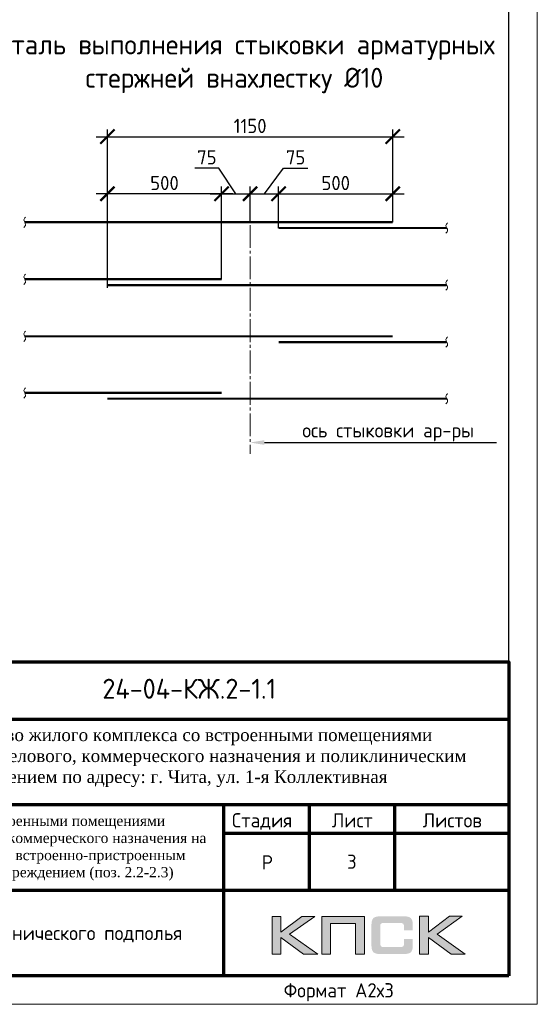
# Model space of a CAD drawing. Header units: millimetres. Extents: x 376598 to 1249954, y -318491 to -22134.
# Tile 303 of 444: x 694126 to 703195, y -81534 to -64275. Entities that reach past the tile are written whole.
import ezdxf
from ezdxf import colors
from ezdxf.entities.mleader import LeaderData, LeaderLine
from ezdxf.enums import TextEntityAlignment as Align
from ezdxf.math import Vec2, Vec3

# ---------------------------------------------------------------- set-up
doc = ezdxf.new("R2010")
doc.units = ezdxf.units.MM
doc.linetypes.add('______5', pattern=[1100, 800, -100, 100, -100])
for name, color, linetype, lineweight in [('0.20 __', 4, 'Continuous', 20), ('Арматура', 152, 'Continuous', 40), ('Выноски', 20, 'Continuous', 20), ('Каркасы ригель', 3, 'Continuous', 0), ('Оси', 40, '______5', 18), ('размер', 1, 'Continuous', 25), ('РАЗМЕРЫ', 1, 'Continuous', 9), ('Рамка', 7, 'Continuous', 70), ('Текст', 7, 'Continuous', 25), ('ТОНКИЕ', 7, 'Continuous', 9), ('Узлы', 7, 'Continuous', 0)]:
    doc.layers.add(name, color=color, linetype=linetype, lineweight=lineweight)
for name, color, linetype in [('PDF _S_NET_PROFILE_AXIS', 7, 'Continuous'), ('PDF7_Text', 7, 'Continuous'), ('PDF8_Text', 7, 'Continuous'), ('Рамка печать', 7, 'Continuous'), ('ТОЛСТЫЕ_ОСНОВНЫЕ', 6, 'Continuous')]:
    doc.layers.add(name, color=color, linetype=linetype)
doc.styles.add('GOST-2.304_Type-B', font='GOST_Common.ttf')
doc.styles.add('PDF Times New Roman', font='times.ttf')
doc.styles.add('style1', font='GOST_Common.ttf', dxfattribs={"height": 500})
doc.styles.add('ГОСТ', font='GOST_Common.ttf')
doc.styles.add('Украинский', font='isocpeur.ttf', dxfattribs={"oblique": 12})
doc.dimstyles.new('5х', dxfattribs={"dimscale": 100, "dimtxt": 2.5, "dimasz": 2.5, "dimexe": 1.25, "dimexo": 0, "dimtad": 1, "dimdec": 0, "dimlfac": 0.2, "dimtxsty": 'GOST-2.304_Type-B', "dimblk": 'ARCHTICK', "dimcen": 2.5, "dimdle": 2, "dimadec": 0, "dimazin": 2, "dimtfac": 0.75, "dimtdec": 0, "dimtmove": 1, "dimatfit": 3, "dimfxl": 1, "dimtolj": 1, "dimarcsym": 1})

# ---------------------------------------------------------------- blocks, each defined once
blk = doc.blocks.new('_ArchTick')
at = {"color": 0, "linetype": 'ByBlock', "const_width": 0.15}
blk.add_lwpolyline([(-0.5, -0.5), (0.5, 0.5)], dxfattribs=at)
blk = doc.blocks.new('*D1966')
at = {"layer": 'DEFPOINTS', "color": 0, "linetype": 'Continuous', "lineweight": 0, "transparency": 16777216}
for p in [(700663, -66326), (700663, -67269), (695663, -68978)]:
    blk.add_point(p, dxfattribs=at)
at = {"layer": 'РАЗМЕРЫ', "color": 0, "linetype": 'Continuous', "lineweight": -2, "transparency": 16777216}
for p, q in [((695663, -68978), (695663, -66201)), ((700663, -67269), (700663, -66201)), ((695463, -66326), (700863, -66326))]:
    blk.add_line(p, q, dxfattribs=at)
at = {"layer": 'РАЗМЕРЫ', "color": 0, "linetype": 'Continuous', "lineweight": -2, "transparency": 16777216, "xscale": 250, "yscale": 250, "zscale": 250, "rotation": 180}
blk.add_blockref('_ArchTick', (695663, -66326), dxfattribs=at)
at = {"layer": 'РАЗМЕРЫ', "color": 0, "linetype": 'Continuous', "lineweight": -2, "transparency": 16777216, "xscale": 250, "yscale": 250, "zscale": 250}
blk.add_blockref('_ArchTick', (700663, -66326), dxfattribs=at)
at = {"layer": 'РАЗМЕРЫ', "color": 0, "linetype": 'Continuous', "lineweight": 0, "transparency": 16777216, "insert": (698163, -66138), "char_height": 250, "attachment_point": 5, "style": 'GOST-2.304_Type-B'}
blk.add_mtext('\\A1;1150', dxfattribs=at)
blk = doc.blocks.new('*D1967')
at = {"layer": 'DEFPOINTS', "color": 0, "linetype": 'Continuous', "lineweight": 0, "transparency": 16777216}
for p in [(695663, -67326), (695663, -67826), (697663, -68826)]:
    blk.add_point(p, dxfattribs=at)
at = {"layer": 'РАЗМЕРЫ', "color": 0, "linetype": 'Continuous', "lineweight": -2, "transparency": 16777216}
for p, q in [((695663, -67826), (695663, -67201)), ((697663, -68826), (697663, -67201)), ((697863, -67326), (695463, -67326))]:
    blk.add_line(p, q, dxfattribs=at)
at = {"layer": 'РАЗМЕРЫ', "color": 0, "linetype": 'Continuous', "lineweight": -2, "transparency": 16777216, "xscale": 250, "yscale": 250, "zscale": 250, "rotation": 180}
blk.add_blockref('_ArchTick', (695663, -67326), dxfattribs=at)
at = {"layer": 'РАЗМЕРЫ', "color": 0, "linetype": 'Continuous', "lineweight": -2, "transparency": 16777216, "xscale": 250, "yscale": 250, "zscale": 250}
blk.add_blockref('_ArchTick', (697663, -67326), dxfattribs=at)
at = {"layer": 'РАЗМЕРЫ', "color": 0, "linetype": 'Continuous', "lineweight": 0, "transparency": 16777216, "insert": (696663, -67138), "char_height": 250, "attachment_point": 5, "style": 'GOST-2.304_Type-B'}
blk.add_mtext('\\A1;500', dxfattribs=at)
blk = doc.blocks.new('*D1968')
at = {"layer": 'DEFPOINTS', "color": 0, "linetype": 'Continuous', "lineweight": 0, "transparency": 16777216}
for p in [(700663, -67326), (700663, -67826), (698663, -67927)]:
    blk.add_point(p, dxfattribs=at)
at = {"layer": 'РАЗМЕРЫ', "color": 0, "linetype": 'Continuous', "lineweight": -2, "transparency": 16777216}
for p, q in [((698663, -67927), (698663, -67201)), ((700663, -67826), (700663, -67201)), ((698463, -67326), (700863, -67326))]:
    blk.add_line(p, q, dxfattribs=at)
at = {"layer": 'РАЗМЕРЫ', "color": 0, "linetype": 'Continuous', "lineweight": -2, "transparency": 16777216, "xscale": 250, "yscale": 250, "zscale": 250, "rotation": 180}
blk.add_blockref('_ArchTick', (698663, -67326), dxfattribs=at)
at = {"layer": 'РАЗМЕРЫ', "color": 0, "linetype": 'Continuous', "lineweight": -2, "transparency": 16777216, "xscale": 250, "yscale": 250, "zscale": 250}
blk.add_blockref('_ArchTick', (700663, -67326), dxfattribs=at)
at = {"layer": 'РАЗМЕРЫ', "color": 0, "linetype": 'Continuous', "lineweight": 0, "transparency": 16777216, "insert": (699663, -67138), "char_height": 250, "attachment_point": 5, "style": 'GOST-2.304_Type-B'}
blk.add_mtext('\\A1;500', dxfattribs=at)
blk = doc.blocks.new('*D1969')
at = {"layer": 'DEFPOINTS', "color": 0, "linetype": 'Continuous', "lineweight": 0, "transparency": 16777216}
for p in [(698163, -67326), (698163, -67826), (697663, -67910)]:
    blk.add_point(p, dxfattribs=at)
at = {"layer": 'РАЗМЕРЫ', "color": 0, "linetype": 'Continuous', "lineweight": -2, "transparency": 16777216}
for p, q in [((697617, -66876), (697193, -66876)), ((697913, -67326), (697617, -66876)), ((697663, -67910), (697663, -67201)), ((698163, -67826), (698163, -67201)), ((697463, -67326), (698363, -67326))]:
    blk.add_line(p, q, dxfattribs=at)
at = {"layer": 'РАЗМЕРЫ', "color": 0, "linetype": 'Continuous', "lineweight": -2, "transparency": 16777216, "xscale": 250, "yscale": 250, "zscale": 250, "rotation": 180}
blk.add_blockref('_ArchTick', (697663, -67326), dxfattribs=at)
at = {"layer": 'РАЗМЕРЫ', "color": 0, "linetype": 'Continuous', "lineweight": -2, "transparency": 16777216, "xscale": 250, "yscale": 250, "zscale": 250}
blk.add_blockref('_ArchTick', (698163, -67326), dxfattribs=at)
at = {"layer": 'РАЗМЕРЫ', "color": 0, "linetype": 'Continuous', "lineweight": 0, "transparency": 16777216, "insert": (697405, -66688), "char_height": 250, "attachment_point": 5, "style": 'GOST-2.304_Type-B'}
blk.add_mtext('\\A1;75', dxfattribs=at)
blk = doc.blocks.new('*D1970')
at = {"layer": 'DEFPOINTS', "color": 0, "linetype": 'Continuous', "lineweight": 0, "transparency": 16777216}
for p in [(698663, -67326), (698163, -67826), (698663, -67910)]:
    blk.add_point(p, dxfattribs=at)
at = {"layer": 'РАЗМЕРЫ', "color": 0, "linetype": 'Continuous', "lineweight": -2, "transparency": 16777216}
for p, q in [((698413, -67326), (698748, -66876)), ((698748, -66876), (699172, -66876)), ((698163, -67826), (698163, -67201)), ((698663, -67910), (698663, -67201)), ((697963, -67326), (698863, -67326))]:
    blk.add_line(p, q, dxfattribs=at)
at = {"layer": 'РАЗМЕРЫ', "color": 0, "linetype": 'Continuous', "lineweight": -2, "transparency": 16777216, "xscale": 250, "yscale": 250, "zscale": 250, "rotation": 180}
blk.add_blockref('_ArchTick', (698163, -67326), dxfattribs=at)
at = {"layer": 'РАЗМЕРЫ', "color": 0, "linetype": 'Continuous', "lineweight": -2, "transparency": 16777216, "xscale": 250, "yscale": 250, "zscale": 250}
blk.add_blockref('_ArchTick', (698663, -67326), dxfattribs=at)
at = {"layer": 'РАЗМЕРЫ', "color": 0, "linetype": 'Continuous', "lineweight": 0, "transparency": 16777216, "insert": (698960, -66688), "char_height": 250, "attachment_point": 5, "style": 'GOST-2.304_Type-B'}
blk.add_mtext('\\A1;75', dxfattribs=at)
blk = doc.blocks.new('11')
at = {"layer": 'Выноски'}
for p, q in [((47989, 66781), (48016, 66806)), ((48016, 66806), (48038, 66823)), ((48038, 66823), (48060, 66786)), ((47885, 66608), (47944, 66700)), ((47944, 66700), (47962, 66737)), ((47962, 66737), (47989, 66781)), ((48060, 66786), (48058, 66769))]:
    blk.add_line(p, q, dxfattribs=at)
blk.add_lwpolyline([(47863, 66761), (47937, 66865), (47843, 66458), (47885, 66564), (47905, 66616), (47954, 66628), (47979, 66606), (47957, 66539), (47937, 66487), (47947, 66458), (47991, 66470), (48051, 66611), (48041, 66569), (48023, 66505), (48023, 66448), (48065, 66448), (48090, 66529), (48110, 66608), (48043, 66369), (47972, 66275), (47954, 66344), (47991, 66389), (48078, 66431), (48142, 66470), (48154, 66441), (48204, 66512), (48246, 66606), (48209, 66455), (48204, 66418), (48295, 66574), (48265, 66463), (48265, 66455), (48312, 66453), (48342, 66529), (48347, 66584), (48337, 66465), (48349, 66453), (48401, 66569), (48443, 66616), (48461, 66678), (48466, 66727), (48436, 66811), (48399, 66754), (48399, 66618), (48389, 66549), (48374, 66507), (48416, 66564), (48441, 66576), (48451, 66524), (48433, 66482), (48419, 66453), (48424, 66428), (48458, 66421)], dxfattribs=at)
blk = doc.blocks.new('яяя')
at = {"lineweight": 30}
for points in [[(345424, 110432), (345425, 110410), (345424, 110397), (345417, 110379), (345406, 110350), (345390, 110319), (345357, 110275), (345310, 110221), (345265, 110176), (345198, 110110), (345161, 110077), (345133, 110066), (345116, 110066), (345102, 110075), (345090, 110091), (345082, 110115), (345074, 110146), (345066, 110182), (345064, 110206), (345067, 110234), (345077, 110278), (345095, 110320), (345114, 110361), (345134, 110395), (345159, 110428), (345195, 110469), (345228, 110506), (345284, 110560), (345331, 110595), (345379, 110625), (345435, 110648), (345486, 110670), (345532, 110686), (345573, 110696), (345605, 110698), (345621, 110695), (345635, 110687), (345648, 110671), (345656, 110649), (345659, 110625), (345659, 110583), (345656, 110553), (345647, 110523), (345635, 110489), (345387, 110033), (345349, 109985), (345311, 109948), (345247, 109889), (345209, 109858), (345192, 109844), (345180, 109837), (345157, 109833), (345150, 109835), (345140, 109842), (345135, 109856), (345138, 109881), (345148, 109892), (345183, 109930), (345267, 110024), (345343, 110105), (345455, 110213), (345617, 110343), (345775, 110456), (345811, 110526), (345838, 110607), (345890, 110740), (345902, 110771), (345698, 110295), (345672, 110226), (345626, 110132), (345572, 110032), (345518, 109953), (345481, 109918), (345497, 110001), (345567, 110147), (345655, 110301), (345760, 110442)], [(345481, 109918), (345476, 109896), (345475, 109874), (345485, 109861), (345506, 109866), (345539, 109891), (345632, 109983), (345968, 110450), (346022, 110527), (346029, 110560), (346027, 110579), (346026, 110590), (346010, 110605), (345993, 110609), (345975, 110601), (345962, 110584), (345954, 110562), (345857, 110421), (345783, 110292), (345741, 110183), (345701, 110079), (345665, 109985), (345660, 109952), (345666, 109929), (345669, 109915), (345682, 109910), (345702, 109914), (345735, 109941), (345846, 110007), (346065, 110160), (346075, 110193), (346070, 110217), (346066, 110236), (346052, 110241), (346030, 110241), (346007, 110228), (345978, 110203), (345960, 110164), (345892, 110010), (345895, 109986), (345904, 109966), (345925, 109964), (345969, 109968), (346045, 110000), (346218, 110114), (346261, 110154), (346280, 110184), (346282, 110210), (346278, 110225), (346263, 110229), (346241, 110222), (346220, 110198), (346162, 110049), (345989, 109904), (345932, 109849), (345906, 109805), (345891, 109739), (345890, 109690), (345899, 109652), (345924, 109647), (345956, 109655), (345980, 109674), (346058, 109838), (346158, 110046), (346261, 110098), (346314, 110120), (346292, 110079), (346269, 110036), (346261, 110008), (346267, 109998), (346293, 109998), (346363, 110039), (346445, 110095), (346421, 110068), (346414, 110040), (346407, 110011), (346416, 109990), (346466, 109972), (346509, 109977), (346574, 109984), (347172, 110293)], [(346586, 109971), (346543, 109917), (346509, 109873), (346489, 109825), (346475, 109767), (346472, 109710), (346478, 109675), (346485, 109641), (346501, 109621), (346517, 109602), (346542, 109589), (346568, 109592), (346605, 109620), (346680, 109731), (346736, 109842), (346865, 110115), (346962, 110290), (346969, 110318), (346979, 110360), (347013, 110403), (347056, 110434), (347091, 110450), (347109, 110450), (347121, 110434), (347115, 110405), (347072, 110355), (347012, 110307), (346924, 110222)]]:
    blk.add_lwpolyline(points, dxfattribs=at)
blk = doc.blocks.new('штамп кж1.1')
at = {"layer": 'Рамка печать', "lineweight": 20}
h = blk.add_hatch(color=0, dxfattribs=at)
h.paths.add_polyline_path([(419458, -85094), (419234, -85094), (418867, -85370), (418867, -85094), (418712, -85094), (418712, -85757), (418867, -85757), (418867, -85466), (419264, -85757), (419512, -85757), (419019, -85406)])
h.paths.add_polyline_path([(419737, -85219), (420175, -85219), (420175, -85757), (420329, -85757), (420329, -85094), (420165, -85094), (419583, -85094), (419583, -85251), (419583, -85757), (419737, -85757)])
h.paths.add_polyline_path([(421451, -85091), (421295, -85091), (421295, -85754), (421451, -85754), (421451, -85462), (421847, -85754), (422095, -85754), (421602, -85403), (422041, -85091), (421818, -85091), (421451, -85367)])
blk.add_hatch(color=204, dxfattribs=at).paths.add_polyline_path([(421166, -85165), (421164, -85157), (421161, -85151), (421158, -85145), (421154, -85139), (421151, -85134), (421147, -85129), (421143, -85124), (421139, -85120), (421133, -85117), (421128, -85113), (421122, -85109), (421115, -85107), (421108, -85104), (421100, -85101), (421093, -85099), (421075, -85096), (421056, -85093), (421035, -85092), (421012, -85091), (420617, -85091), (420594, -85092), (420573, -85093), (420553, -85096), (420536, -85099), (420528, -85102), (420521, -85104), (420514, -85107), (420508, -85110), (420502, -85113), (420496, -85117), (420491, -85120), (420486, -85124), (420482, -85129), (420478, -85134), (420474, -85139), (420471, -85145), (420468, -85151), (420466, -85158), (420463, -85165), (420461, -85172), (420457, -85188), (420455, -85206), (420453, -85226), (420453, -85248), (420453, -85596), (420453, -85618), (420455, -85638), (420457, -85656), (420461, -85673), (420463, -85680), (420466, -85687), (420468, -85694), (420471, -85700), (420474, -85705), (420478, -85711), (420482, -85716), (420486, -85720), (420491, -85725), (420496, -85728), (420502, -85731), (420508, -85735), (420514, -85738), (420521, -85740), (420528, -85743), (420536, -85745), (420553, -85749), (420573, -85751), (420594, -85753), (420617, -85754), (421012, -85754), (421035, -85753), (421056, -85752), (421075, -85749), (421092, -85746), (421100, -85743), (421108, -85741), (421115, -85738), (421122, -85735), (421128, -85732), (421133, -85728), (421139, -85725), (421143, -85720), (421147, -85716), (421151, -85711), (421154, -85706), (421158, -85700), (421161, -85694), (421164, -85688), (421166, -85680), (421169, -85673), (421172, -85656), (421175, -85639), (421176, -85618), (421177, -85596), (421177, -85487), (421022, -85487), (421022, -85576), (421022, -85582), (421021, -85588), (421020, -85594), (421019, -85599), (421017, -85604), (421015, -85608), (421012, -85612), (421008, -85616), (421005, -85619), (421001, -85622), (420996, -85624), (420991, -85626), (420987, -85627), (420981, -85628), (420974, -85628), (420968, -85629), (420649, -85629), (420644, -85628), (420639, -85628), (420635, -85626), (420631, -85624), (420627, -85621), (420624, -85618), (420620, -85615), (420617, -85611), (420615, -85607), (420613, -85603), (420611, -85598), (420609, -85593), (420607, -85584), (420607, -85574), (420607, -85256), (420607, -85250), (420607, -85245), (420609, -85240), (420610, -85235), (420611, -85231), (420613, -85228), (420616, -85225), (420619, -85221), (420622, -85218), (420626, -85216), (420630, -85214), (420634, -85212), (420639, -85211), (420643, -85210), (420649, -85210), (420654, -85210), (420968, -85210), (420974, -85210), (420981, -85210), (420986, -85212), (420991, -85213), (420996, -85215), (421000, -85217), (421004, -85220), (421008, -85223), (421011, -85227), (421014, -85231), (421017, -85235), (421019, -85240), (421020, -85245), (421021, -85250), (421022, -85257), (421022, -85263), (421022, -85336), (421177, -85336), (421177, -85248), (421176, -85226), (421175, -85206), (421172, -85188), (421168, -85172)])
at = {"layer": 'PDF _S_NET_PROFILE_AXIS', "lineweight": 30, "elevation": 0}
blk.add_lwpolyline([(409123, -83320), (409140, -83299), (409161, -83282), (409174, -83265), (409208, -83231), (409216, -83227), (409221, -83219), (409229, -83214), (409238, -83206), (409259, -83189), (409276, -83176), (409288, -83172), (409297, -83172), (409297, -83176), (409293, -83185), (409280, -83198), (409191, -83274), (409174, -83282), (409157, -83299), (409106, -83329), (409085, -83341), (409060, -83358), (409055, -83363), (409051, -83363), (409060, -83358), (409072, -83350), (409077, -83350), (409081, -83346), (409077, -83350), (409072, -83354), (409064, -83358), (409047, -83371), (409030, -83380), (409013, -83397), (408971, -83426), (408933, -83460), (408890, -83502), (408878, -83515), (408873, -83524), (408865, -83528), (408857, -83540), (408840, -83562), (408827, -83583), (408818, -83600), (408797, -83625), (408772, -83646), (408717, -83701), (408683, -83727), (408666, -83735), (408653, -83744), (408628, -83752), (408603, -83752), (408594, -83744), (408590, -83731), (408586, -83706), (408586, -83680), (408590, -83667), (408598, -83655), (408611, -83642), (408636, -83629), (408645, -83621), (408662, -83612), (408683, -83600), (408696, -83595), (408708, -83583), (408725, -83574), (408742, -83562), (408785, -83536), (408831, -83507), (408873, -83481), (408912, -83456), (408928, -83443), (408941, -83435), (408954, -83430), (408962, -83422), (408962, -83426), (408954, -83430), (408950, -83435), (408937, -83443), (408920, -83456), (408882, -83477), (408797, -83532), (408755, -83557), (408721, -83574), (408708, -83583), (408696, -83587), (408687, -83591), (408679, -83591), (408666, -83595), (408658, -83591), (408653, -83587), (408653, -83570), (408658, -83557), (408658, -83545), (408662, -83528), (408674, -83502), (408691, -83477), (408700, -83468), (408704, -83460), (408717, -83456), (408751, -83439), (408763, -83439), (408772, -83435), (408785, -83430), (408848, -83418), (408873, -83405), (408895, -83397), (408933, -83380), (408954, -83371), (408975, -83358), (408992, -83346), (409005, -83333), (409039, -83308), (409064, -83295), (409077, -83286), (409094, -83274), (409127, -83244), (409144, -83231), (409153, -83223), (409157, -83223), (409149, -83240), (409123, -83265), (409111, -83274), (409077, -83299), (409064, -83308), (409051, -83320), (409026, -83350), (409013, -83363), (409009, -83371), (408992, -83392), (408979, -83401), (408967, -83418), (408962, -83422), (408962, -83426), (408958, -83430), (408950, -83435), (408937, -83447), (408916, -83473), (408903, -83485), (408890, -83502), (408882, -83515), (408873, -83524), (408869, -83528), (408873, -83524), (408878, -83524), (408873, -83528), (408865, -83549), (408857, -83553), (408852, -83562), (408848, -83566), (408823, -83617), (408823, -83629), (408818, -83638), (408823, -83642), (408827, -83642), (408840, -83629), (408852, -83621), (408907, -83566), (408941, -83540), (408954, -83528), (408967, -83524), (408971, -83515), (408984, -83502), (408988, -83494), (408996, -83494), (408996, -83498), (408979, -83515), (408962, -83536), (408937, -83557), (408924, -83566), (408912, -83579), (408907, -83579), (408899, -83583), (408895, -83591), (408895, -83612), (408899, -83617), (408907, -83617), (408920, -83608), (408937, -83591), (408945, -83579), (408954, -83570), (408979, -83540), (408996, -83524), (409005, -83511), (409017, -83507), (409022, -83502), (409026, -83502), (409013, -83515), (409005, -83528), (408992, -83536), (408971, -83562), (408954, -83583), (408945, -83591), (408941, -83600), (408937, -83612), (408937, -83625), (408941, -83629), (408954, -83634), (408958, -83629), (408967, -83612), (408979, -83600), (409000, -83583), (409009, -83574), (409022, -83574), (409026, -83583), (409026, -83608), (409030, -83608), (409039, -83604), (409051, -83595), (409077, -83570), (409085, -83557), (409089, -83553), (409089, -83549), (409085, -83549), (409081, -83553), (409072, -83557), (409047, -83574), (409017, -83595), (408979, -83621), (408971, -83625), (408958, -83629), (408950, -83638), (408933, -83663), (408924, -83684), (408903, -83722), (408886, -83765), (408865, -83811), (408848, -83862), (408840, -83883), (408827, -83909), (408827, -83921), (408831, -83921), (408835, -83917), (408840, -83909), (408848, -83896), (408852, -83888), (408861, -83875), (408886, -83841), (408903, -83816), (408924, -83782), (408954, -83748), (408984, -83706), (409043, -83625), (409077, -83583), (409106, -83545), (409132, -83511), (409157, -83481), (409174, -83456), (409195, -83430), (409229, -83388), (409263, -83350), (409305, -83308), (409394, -83214), (409441, -83172), (409479, -83130), (409517, -83092), (409551, -83062), (409580, -83037), (409606, -83016), (409627, -82999), (409644, -82986), (409657, -82977), (409665, -82969), (409674, -82969), (409674, -82965), (409682, -82960), (409682, -82982), (409674, -82994), (409665, -83003), (409661, -83011), (409563, -83109), (409538, -83138), (409504, -83168), (409318, -83354), (409242, -83422), (409187, -83477), (409178, -83490), (409170, -83498), (409161, -83502), (409157, -83507), (409157, -83511), (409161, -83511), (409170, -83507), (409182, -83494), (409212, -83477), (409225, -83464), (409238, -83460), (409246, -83452), (409263, -83443), (409276, -83443), (409276, -83452), (409267, -83468), (409259, -83481), (409242, -83502), (409238, -83515), (409233, -83524), (409229, -83528), (409229, -83532), (409238, -83540), (409242, -83536), (409246, -83536), (409254, -83532), (409267, -83524), (409318, -83485), (409356, -83460), (409381, -83452), (409386, -83452), (409390, -83456), (409390, -83494), (409394, -83507), (409398, -83515), (409407, -83519), (409415, -83515), (409424, -83515), (409449, -83507), (409492, -83490), (409521, -83477), (409551, -83460), (409593, -83443), (409635, -83422), (409690, -83397)], dxfattribs=at)
at = {"layer": 'Рамка', "color": 7}
for p, q in [((405358, -83134), (405358, -80634)), ((407358, -83134), (407358, -80634)), ((410858, -81634), (422858, -81634)), ((404358, -82634), (410858, -82634)), ((404358, -83134), (422858, -83134)), ((419358, -83134), (419358, -84634)), ((420858, -83134), (420858, -84634)), ((417858, -83634), (422858, -83634)), ((417858, -83634), (422858, -83634)), ((410858, -84634), (422858, -84634))]:
    blk.add_line(p, q, dxfattribs=at)
at = {"layer": 'Рамка'}
for p, q in [((406358, -86134), (406358, -80634)), ((408358, -86134), (408358, -80634)), ((408358, -80634), (408358, -86134)), ((409858, -80634), (409858, -86134)), ((409858, -86134), (409858, -80634)), ((410858, -80634), (410858, -86134)), ((417858, -83134), (417858, -86134))]:
    blk.add_line(p, q, dxfattribs=at)
at = {"layer": 'Рамка', "color": 7, "lineweight": 15}
for p, q in [((404358, -81134), (410858, -81134)), ((404358, -81634), (410858, -81634)), ((404358, -82134), (410858, -82134)), ((404358, -83634), (410858, -83634)), ((404358, -84134), (410858, -84134)), ((404358, -84634), (410858, -84634)), ((404358, -85134), (410858, -85134)), ((404358, -85634), (410858, -85634))]:
    blk.add_line(p, q, dxfattribs=at)
at = {"layer": 'Рамка'}
blk.add_lwpolyline([(422858, -86134), (404358, -86134), (404358, -80634), (422858, -80634)], close=True, dxfattribs=at)
at = {"layer": 'Рамка печать', "color": 0, "lineweight": 20}
for points in [[(418712, -85757), (418712, -85094), (418867, -85094), (418867, -85370), (419234, -85094), (419458, -85094), (419019, -85406), (419512, -85757), (419264, -85757), (418867, -85466), (418867, -85757), (418712, -85757)], [(419737, -85757), (419737, -85219), (420175, -85219), (420175, -85757), (420329, -85757), (420329, -85094), (420165, -85094), (419583, -85094), (419583, -85251), (419583, -85757), (419737, -85757)], [(421295, -85754), (421295, -85091), (421451, -85091), (421451, -85367), (421818, -85091), (422041, -85091), (421602, -85403), (422095, -85754), (421847, -85754), (421451, -85462), (421451, -85754), (421295, -85754)]]:
    blk.add_lwpolyline(points, close=True, dxfattribs=at)
at = {"color": 2, "lineweight": 60, "xscale": 0.5, "yscale": 0.5, "zscale": 0.5}
blk.add_blockref('яяя', (236070, -141038), dxfattribs=at)
at = {"layer": 'Выноски', "color": 0}
blk.add_blockref('11', (360773, -151499), dxfattribs=at)
at = {"layer": 'PDF7_Text', "char_height": 248, "attachment_point": 7, "style": 'PDF Times New Roman'}
for s, insert in [('Патрушев', (406387, -83634)), ('06.25', (409908, -83561)), ('06.25', (409908, -85050)), ('Жукова', (406466, -86056)), ('06.25', (409908, -86042))]:
    blk.add_mtext(s, dxfattribs=dict(at, insert=insert))
at = {"layer": 'PDF7_Text', "insert": (410912, -84467), "char_height": 180, "width": 6881.02, "attachment_point": 7, "style": 'PDF Times New Roman'}
blk.add_mtext('\\pxqc;Жилой дом со встроенными помещениями общественно-делового и коммерческого назначения на первом этаже здания и встроенно-пристроенным поликлиническим учреждением (поз. 2.2-2.3)', dxfattribs=at)
at = {"layer": 'PDF7_Text', "insert": (406426, -85084), "char_height": 247.95, "attachment_point": 7, "style": 'PDF Times New Roman'}
blk.add_mtext_dynamic_manual_height_columns('{\\C256;Куликов}', width=2000, gutter_width=1250, heights=[0], dxfattribs=at)
at = {"layer": 'PDF8_Text', "char_height": 248, "attachment_point": 7, "style": 'PDF Times New Roman'}
for s, insert in [('ГИП', (404451, -83561)), ('Исполнит.', (404432, -85007)), ('Н.контр.', (404445, -86056))]:
    blk.add_mtext(s, dxfattribs=dict(at, insert=insert))
at = {"layer": 'Текст', "color": 7, "style": 'ГОСТ'}
blk.add_text('24-04-КЖ.2-1.1', height=350, dxfattribs=at).set_placement((417259, -81103), align=Align.MIDDLE_CENTER)
for s, p in [('Изм.', (404522, -82993)), ('Лист', (406493, -82996)), ('N док.', (407423, -82993)), ('Подпись', (408507, -83008)), ('Дата', (409929, -83008)), ('Стадия', (418009, -83534)), ('Лист', (419758, -83534)), ('Листов', (421350, -83534)), ('Р', (418530, -84272))]:
    blk.add_text(s, height=250, dxfattribs=at).set_placement(p)
at = {"layer": 'Текст', "color": 7, "style": 'ГОСТ', "width": 0.9}
blk.add_text('Кол.уч.', height=250, dxfattribs=at).set_placement((405423, -82992))
at = {"layer": 'Текст', "color": 7, "insert": (411117, -81801), "char_height": 220, "attachment_point": 1, "style": 'ГОСТ'}
blk.add_mtext_dynamic_manual_height_columns('\\pxqc;{\\fTimes New Roman|b0|i0|c204|p18;\\C256;Строительство жилого комплекса со встроенными помещениями общественного-делового, коммерческого назначения и поликлиническим учреждением по адресу: г. Чита, ул. 1-я Коллективная}', width=11543.07, gutter_width=12.5, heights=[0], dxfattribs=at)
blk = doc.blocks.new('*U58')
at = {"layer": 'ТОЛСТЫЕ_ОСНОВНЫЕ', "color": 6}
blk.add_lwpolyline([(20, 5), (1256, 5), (1256, 589), (20, 589)], close=True, dxfattribs=at)
at = {"layer": 'ТОНКИЕ'}
blk.add_lwpolyline([(0, 0), (1261, 0), (1261, 594), (0, 594)], close=True, dxfattribs=at)
at = {"layer": 'Текст', "style": 'style1'}
blk.add_text('Формат А2х3', height=2.5, dxfattribs=at).set_placement((1216.57, 1.2))
blk = doc.blocks.new('*T2327')
at = {"layer": 'Каркасы ригель', "color": 0, "linetype": 'ByBlock', "lineweight": -2, "transparency": 16777216}
for p, q in [((0, 0), (1500, 0)), ((0, -1000), (1500, -1000))]:
    blk.add_line(p, q, dxfattribs=at)
at = {"layer": 'Каркасы ригель', "color": 0, "linetype": 'ByBlock', "lineweight": 50, "transparency": 16777216}
for p, q in [((0, 0), (0, -1000)), ((1500, 0), (1500, -1000))]:
    blk.add_line(p, q, dxfattribs=at)
at = {"layer": 'Каркасы ригель', "color": 0, "linetype": 'Continuous', "lineweight": 0, "transparency": 16777216, "insert": (750, -500), "char_height": 250, "width": 1000, "attachment_point": 5, "style": 'ГОСТ'}
blk.add_mtext('3', dxfattribs=at)

msp = doc.modelspace()

# ---------------------------------------------------------------- linework, layer by layer
at = {"layer": '0.20 __', "color": 2}
for points in [[(694227.6, -67735.9), (694200.1, -67780.9), (694227.6, -67870.9), (694200.1, -67915.9)], [(701622.9, -67836.9), (701595.4, -67881.9), (701622.9, -67971.9), (701595.4, -68016.9)], [(694227.6, -68735.9), (694200.1, -68780.9), (694227.6, -68870.9), (694200.1, -68915.9)], [(701622.9, -68836.9), (701595.4, -68881.9), (701622.9, -68971.9), (701595.4, -69016.9)], [(694227.6, -69735.9), (694200.1, -69780.9), (694227.6, -69870.9), (694200.1, -69915.9)], [(701622.9, -69836.9), (701595.4, -69881.9), (701622.9, -69971.9), (701595.4, -70016.9)], [(694227.6, -70727.5), (694200.1, -70772.5), (694227.6, -70862.5), (694200.1, -70907.5)], [(701622.9, -70828.4), (701595.4, -70873.4), (701622.9, -70963.4), (701595.4, -71008.4)]]:
    msp.add_spline(points, degree=3, dxfattribs=at)
at = {"layer": 'Арматура', "const_width": 40}
for points in [[(694213.9, -67825.9), (700663.3, -67825.9)], [(698663.3, -67926.9), (701609.2, -67926.9)], [(694213.9, -68825.9), (697663.3, -68825.9)], [(695663.3, -68926.9), (701609.2, -68926.9)], [(694213.9, -69825.9), (700663.3, -69825.9)], [(698663.3, -69926.9), (701609.2, -69926.9)], [(694213.9, -70817.5), (697663.3, -70817.5)], [(695663.3, -70918.4), (701609.2, -70918.4)]]:
    msp.add_lwpolyline(points, dxfattribs=at)
at = {"layer": 'Оси', "lineweight": 0, "ltscale": 0.5}
msp.add_line((698163.3, -67325.9), (698163.3, -71885.4), dxfattribs=at)

# ---------------------------------------------------------------- block references
at = {"xscale": 100, "yscale": 100, "zscale": 100}
msp.add_blockref('*U58', (577095.4, -81534.3, 3100), dxfattribs=at)
msp.add_blockref('*T2327', (699195.4, -78534.3, 3100))
at = {"layer": 'размер'}
msp.add_blockref('штамп кж1.1', (279837.1, 5099.9, 3100), dxfattribs=at)

# ---------------------------------------------------------------- texts
at = {"layer": 'Текст', "color": 7, "insert": (690695.4, -79534.3, 3100), "char_height": 250, "attachment_point": 1, "style": 'ГОСТ'}
msp.add_mtext_dynamic_manual_height_columns('\\pxsm1.5,qc;\\PСечения стен технического подполья', width=7000, gutter_width=12.5, heights=[1500], dxfattribs=at)
at = {"layer": 'Узлы', "color": 80, "linetype": 'Continuous', "lineweight": 0, "width": 10464.96, "attachment_point": 5, "style": 'GOST-2.304_Type-B'}
for s, insert, char_height in [('\\pxi0.391,qc;Деталь выполнения стыковки арматурных стержней внахлестку %%C10', (697887.1, -65049.2), 350), ('ось стыковки ар-ры', (700582, -71507.1), 250)]:
    msp.add_mtext(s, dxfattribs=dict(at, insert=insert, char_height=char_height))

# ---------------------------------------------------------------- dimensions: what is measured, and where the dimension line sits
at = {"layer": 'РАЗМЕРЫ', "linetype": 'Continuous', "lineweight": 0}
dim = msp.add_linear_dim(base=(700663.3, -66325.9), p1=(695663.3, -68978.2), p2=(700663.3, -67269.5), text='1150', dimstyle='5х', dxfattribs=at)
dim.commit()
dim.dimension.update_dxf_attribs({"geometry": '*D1966', "text_midpoint": (698163.3, -66138.4)})
for base, p1, p2, text, picture, middle in [((698163.3, -67325.9), (697663.3, -67909.8), (698163.3, -67825.9), '75', '*D1969', (697554.4, -66875.9)), ((698663.3, -67325.9), (698163.3, -67825.9), (698663.3, -67909.8), '75', '*D1970', (698810.5, -66875.9)), ((695663.3, -67325.9), (697663.3, -68825.9), (695663.3, -67825.9), '500', '*D1967', (696663.3, -67325.9)), ((700663.3, -67325.9), (698663.3, -67926.9), (700663.3, -67825.9), '500', '*D1968', (699663.3, -67325.9))]:
    dim = msp.add_linear_dim(base=base, p1=p1, p2=p2, text=text, dimstyle='5х', dxfattribs=at)
    dim.commit()
    dim.dimension.update_dxf_attribs({"geometry": picture, "text_midpoint": middle, "dimtype": 160})

# ---------------------------------------------------------------- leaders
at = {"layer": 'Выноски', "ltscale": 0.1}
ml = msp.add_multileader_mtext('Standard', dxfattribs=at)
ml.set_content('', color=256, style='Украинский')
ml.set_leader_properties()
ml.build(insert=Vec2(0, 0))
ml.multileader.update_dxf_attribs({"text_right_attachment_type": 6, "arrow_head_size": 250})
ctx = ml.context
ctx.base_point, ctx.char_height, ctx.arrow_head_size, ctx.landing_gap_size, ctx.plane_origin = Vec3(702482.5, -71687), 0.18, 250, 0.09, Vec3(699903.3, -74838.8)
ctx.right_attachment = 6
notes = []
notes.append((ctx, [(1, (1, 1, 0), (698913.3, -71687), (1, 0), 3569.2, [(0, [(698163.3, -71687)], 0, [])])]))
ctx.mtext.insert, ctx.mtext.flow_direction = Vec3(702482.5, -71686.9), 5
for ctx, leaders in notes:
    for number, flags, end, landing, length, lines in leaders:
        leader = LeaderData()
        leader.index, (leader.has_last_leader_line, leader.has_dogleg_vector, leader.attachment_direction) = number, flags
        leader.last_leader_point, leader.dogleg_vector, leader.dogleg_length = Vec3(end), Vec3(landing), length
        for number, points, colour, breaks in lines:
            line = LeaderLine()
            line.index, line.vertices, line.color, line.breaks = number, Vec3.list(points), colors.encode_raw_color(colour), breaks
            leader.lines.append(line)
        ctx.leaders.append(leader)

doc.saveas('drawing.dxf')
